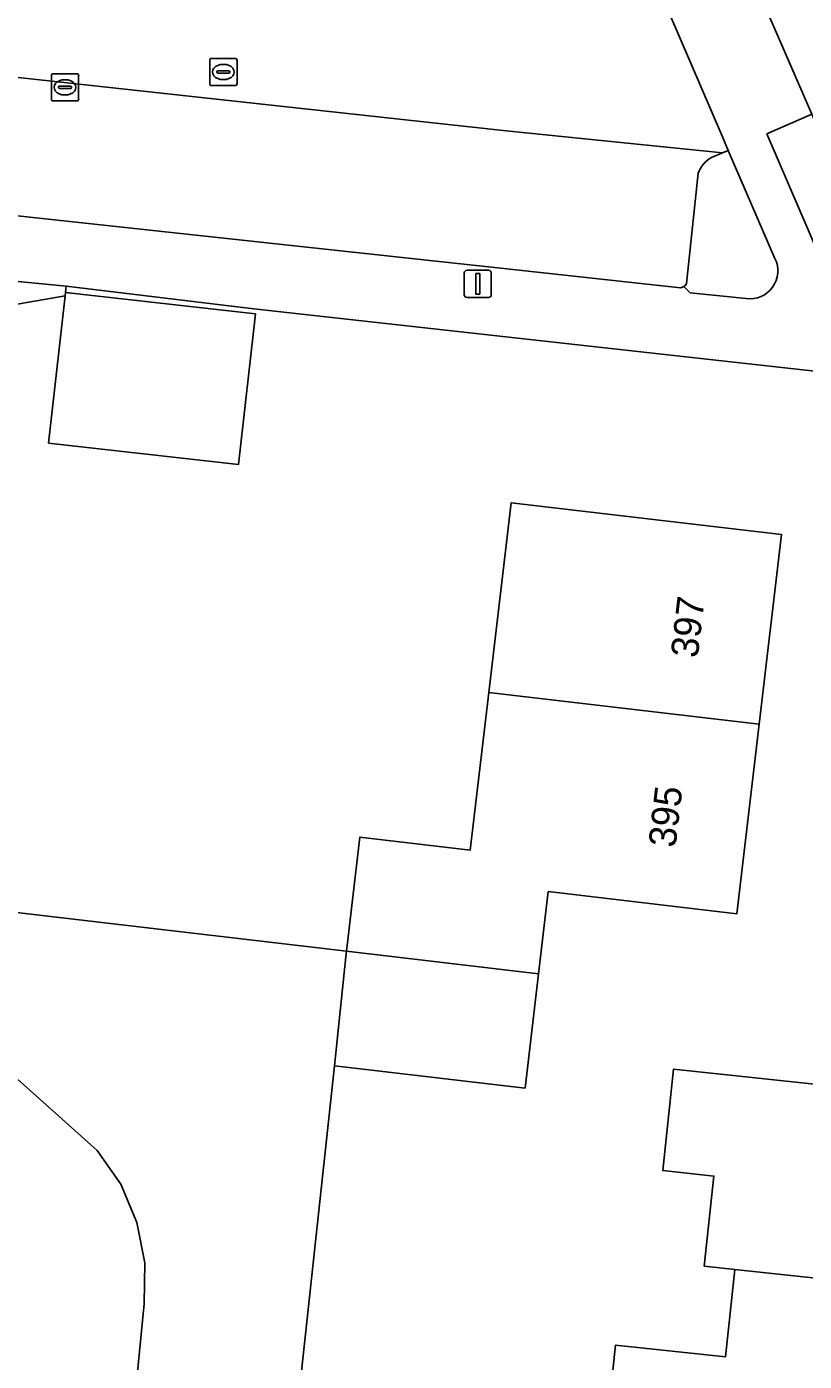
# Model space of a CAD drawing. Extents: x 162026 to 163502, y 387295 to 388169.
# Drawn here: x 162173.27 to 162201.76, y 387864.8 to 387913.7 of the extents above; entities that cross this region are included whole.
import ezdxf

# ---------------------------------------------------------------- set-up
doc = ezdxf.new("R2010")
doc.units = 0
for name, color, linetype in [('IMGEO_Erf', 7, 'Continuous'), ('IMGEO_Groenvoorziening', 7, 'Continuous'), ('IMGEO_Hek', 7, 'Continuous'), ('IMGEO_Kolk', 7, 'Continuous'), ('IMGEO_Lichtmast', 7, 'Continuous'), ('IMGEO_Loofbos', 7, 'Continuous'), ('IMGEO_Muur', 7, 'Continuous'), ('IMGEO_Pand', 7, 'Continuous'), ('IMGEO_Pand_nummerreeks', 7, 'Continuous'), ('IMGEO_Parkeervlak_open', 7, 'Continuous'), ('IMGEO_Rijbaan_lokaal_open', 7, 'Continuous'), ('IMGEO_Rioolput', 7, 'Continuous'), ('IMGEO_Voetpad_open', 7, 'Continuous')]:
    doc.layers.add(name, color=color, linetype=linetype)

msp = doc.modelspace()

# ---------------------------------------------------------------- linework, layer by layer
at = {"layer": 'IMGEO_Erf'}
for points in [[(162202.371, 387901.061), (162191.595, 387902.255), (162181.596, 387903.362), (162174.719, 387904.201), (162174.697, 387903.966), (162181.653, 387903.177), (162181.026, 387897.657), (162174.071, 387898.446), (162174.684, 387903.845), (162171.728, 387903.331)], [(162171.85, 387881.372), (162184.987, 387879.827), (162185.479, 387884.009), (162189.523, 387883.534), (162190.202, 387889.31), (162191.018, 387896.259), (162200.93, 387895.094), (162200.114, 387888.148), (162199.298, 387881.2), (162192.383, 387882.012), (162192.029, 387878.999), (162191.536, 387874.81), (162184.551, 387875.63), (162182.846, 387859.915)]]:
    msp.add_lwpolyline(points, dxfattribs=at)
msp.add_lwpolyline([(162194.577, 387862.866), (162194.848, 387865.392), (162198.873, 387864.96), (162199.216, 387868.166), (162198.101, 387868.286), (162198.455, 387871.588), (162196.578, 387871.789), (162196.977, 387875.508), (162199.969, 387875.187), (162209.893, 387874.123), (162209.141, 387867.102), (162208.388, 387860.08), (162201.339, 387860.836), (162201.035, 387857.999), (162200.573, 387853.691), (162193.673, 387854.43), (162194.115, 387858.555), (162194.134, 387858.736)], close=True, dxfattribs=at)
at = {"layer": 'IMGEO_Groenvoorziening'}
msp.add_lwpolyline([(162202.039, 387910.495), (162200.396, 387909.773), (162204.739, 387899.677), (162206.391, 387900.374)], close=True, dxfattribs=at)
for points in [[(162198.98, 387909.164), (162198.769, 387909.076), (162198.36, 387908.911)], [(162200.687, 387905.213), (162198.98, 387909.164)], [(162197.877, 387908.337), (162197.451, 387904.299)], [(162197.356, 387904.186), (162197.581, 387903.95), (162199.637, 387903.743)], [(162127.562, 387877.764), (162125.733, 387861.584), (162125.681, 387861.129), (162155.543, 387857.784), (162153.864, 387843.037), (162175.011, 387840.691), (162177.571, 387866.907), (162177.598, 387868.402), (162177.312, 387869.89), (162176.723, 387871.285), (162175.856, 387872.528), (162167.785, 387879.745), (162165.386, 387881.891)]]:
    msp.add_lwpolyline(points, dxfattribs=at)
for centre, radius, start, end in [((162198.882, 387907.981), 1.067, 119.3314, 160.5099), ((162199.772, 387904.757), 1.023, 262.4419, 26.4827), ((162197.197, 387904.416), 0.279, 304.632, 335.26)]:
    msp.add_arc(centre, radius, start, end, dxfattribs=at)
at = {"layer": 'IMGEO_Hek'}
msp.add_lwpolyline([(162174.684, 387903.845), (162171.728, 387903.331), (162170.556, 387890.887), (162172.727, 387890.683), (162171.85, 387881.372), (162184.987, 387879.827)], dxfattribs=at)
at = {"layer": 'IMGEO_Kolk'}
for p, q in [((162174.174, 387911.056), (162174.174, 387911.908)), ((162174.249, 387911.982), (162175.101, 387911.982)), ((162174.476, 387911.525), (162174.874, 387911.525)), ((162174.662, 387911.762), (162174.687, 387911.762)), ((162175.175, 387911.908), (162175.175, 387911.056)), ((162174.433, 387911.476), (162174.433, 387911.488)), ((162174.871, 387911.439), (162174.473, 387911.439)), ((162174.685, 387911.202), (162174.66, 387911.202)), ((162174.917, 387911.488), (162174.917, 387911.476)), ((162175.101, 387910.982), (162174.249, 387910.982))]:
    msp.add_line(p, q, dxfattribs=at)
for points in [[(162174.174, 387911.056), (162174.174, 387911.908)], [(162174.249, 387911.982), (162175.101, 387911.982)], [(162175.175, 387911.908), (162175.175, 387911.056)], [(162175.101, 387910.982), (162174.249, 387910.982)]]:
    msp.add_lwpolyline(points, dxfattribs=at)
for centre, radius, start, end in [((162174.251, 387911.906), 0.0765, 91.552, 178.448), ((162174.251, 387911.906), 0.0765, 91.552, 178.448), ((162174.473, 387911.485), 0.0403, 85.8775, 175.7526), ((162174.878, 387911.487), 0.0386, 1.7309, 96.639), ((162175.099, 387911.906), 0.0765, 1.552, 88.448), ((162175.099, 387911.906), 0.0765, 1.552, 88.448), ((162174.251, 387911.058), 0.0765, 181.552, 268.448), ((162174.251, 387911.058), 0.0765, 181.552, 268.448), ((162174.47, 387911.475), 0.0366, 178.938, 274.7102), ((162174.874, 387911.482), 0.043, 264.8664, 352.4533), ((162175.099, 387911.058), 0.0765, 271.552, 358.448), ((162175.099, 387911.058), 0.0765, 271.552, 358.448)]:
    msp.add_arc(centre, radius, start, end, dxfattribs=at)
for centre, major_axis, ratio, start_param, end_param in [((162174.661, 387911.482), (-0.387, 0.002), 0.722429, 4.712389, 7.853982), ((162174.686, 387911.482), (-0.39, 0.002), 0.717154, 1.570796, 4.712389)]:
    msp.add_ellipse(centre, major_axis=major_axis, ratio=ratio, start_param=start_param, end_param=end_param, dxfattribs=at)
at = {"layer": 'IMGEO_Lichtmast'}
for p, q in [((162189.305, 387903.88), (162189.305, 387904.68)), ((162189.305, 387904.68), (162189.305, 387903.88)), ((162189.405, 387904.78), (162190.195, 387904.78)), ((162190.195, 387904.78), (162189.405, 387904.78)), ((162190.295, 387904.68), (162190.295, 387903.88)), ((162190.295, 387903.88), (162190.295, 387904.68)), ((162190.195, 387903.78), (162189.405, 387903.78)), ((162189.405, 387903.78), (162190.195, 387903.78))]:
    msp.add_line(p, q, dxfattribs=at)
msp.add_lwpolyline([(162189.725, 387904.655), (162189.875, 387904.655), (162189.875, 387903.905), (162189.725, 387903.905), (162189.725, 387904.655)], dxfattribs=at)
for centre, start, end in [((162189.405, 387904.68), 90, 180), ((162189.405, 387904.68), 90, 180), ((162190.195, 387904.68), 0, 90), ((162190.195, 387904.68), 360, 90), ((162189.405, 387903.88), 180, 270), ((162189.405, 387903.88), 180, 270), ((162190.195, 387903.88), 270, 0), ((162190.195, 387903.88), 270, 0)]:
    msp.add_arc(centre, 0.1, start, end, dxfattribs=at)
at = {"layer": 'IMGEO_Loofbos'}
for points in [[(162171.728, 387903.331), (162174.684, 387903.845), (162174.697, 387903.966), (162174.719, 387904.201), (162168.92, 387904.753), (162167.989, 387896.753), (162167.208, 387890.038), (162167.361, 387889.244), (162167.396, 387888.379), (162167.383, 387887.944), (162167.272, 387886.865), (162167.048, 387885.798), (162166.714, 387884.761), (162166.269, 387883.755), (162165.19, 387882.066), (162165.386, 387881.891), (162167.785, 387879.745), (162175.856, 387872.528), (162176.723, 387871.285), (162177.312, 387869.89), (162177.598, 387868.402), (162177.571, 387866.907), (162175.011, 387840.691), (162179.708, 387840.17)], [(162201.008, 387822.336), (162202.235, 387819.498), (162214.54, 387824.935), (162208.73, 387837.034), (162203.311, 387837.645), (162191.913, 387839.079), (162190.097, 387839.307), (162191.3, 387848.871), (162188.873, 387849.177), (162190.113, 387859.038), (162182.846, 387859.915), (162184.551, 387875.63), (162184.963, 387879.62), (162184.987, 387879.827), (162171.85, 387881.372), (162172.727, 387890.683), (162170.556, 387890.887), (162171.728, 387903.331)]]:
    msp.add_lwpolyline(points, dxfattribs=at)
at = {"layer": 'IMGEO_Muur'}
msp.add_lwpolyline([(162181.596, 387903.362), (162191.595, 387902.255)], dxfattribs=at)
at = {"layer": 'IMGEO_Pand'}
for points in [[(162174.071, 387898.446), (162181.026, 387897.657), (162181.653, 387903.177), (162174.697, 387903.966), (162174.684, 387903.845)], [(162200.114, 387888.148), (162200.93, 387895.094), (162191.018, 387896.259), (162190.202, 387889.31)], [(162192.029, 387878.999), (162192.383, 387882.012), (162199.298, 387881.2), (162200.114, 387888.148), (162190.202, 387889.31), (162189.523, 387883.534), (162185.479, 387884.009), (162184.987, 387879.827)], [(162192.029, 387878.999), (162184.987, 387879.827), (162184.963, 387879.62), (162184.551, 387875.63), (162191.536, 387874.81)], [(162209.893, 387874.123), (162199.969, 387875.187), (162196.977, 387875.508), (162196.578, 387871.789), (162198.455, 387871.588), (162198.101, 387868.286), (162199.216, 387868.166), (162209.141, 387867.102)], [(162209.141, 387867.102), (162199.216, 387868.166), (162198.873, 387864.96), (162194.848, 387865.392), (162194.577, 387862.866), (162194.134, 387858.736), (162201.035, 387857.999), (162201.339, 387860.836), (162208.388, 387860.08)]]:
    msp.add_lwpolyline(points, close=True, dxfattribs=at)
at = {"layer": 'IMGEO_Parkeervlak_open'}
for points in [[(162190.839, 387909.893), (162164.457, 387912.774)], [(162198.36, 387908.911), (162198.769, 387909.076), (162190.839, 387909.893)], [(162197.451, 387904.299), (162197.877, 387908.337)], [(162165.031, 387907.626), (162190.861, 387904.827), (162197.233, 387904.14)]]:
    msp.add_lwpolyline(points, dxfattribs=at)
for centre, radius, start, end in [((162198.882, 387907.981), 1.067, 119.3314, 160.5099), ((162197.197, 387904.416), 0.279, 304.632, 335.26), ((162197.194, 387904.431), 0.294, 277.589, 303.4209)]:
    msp.add_arc(centre, radius, start, end, dxfattribs=at)
at = {"layer": 'IMGEO_Rijbaan_lokaal_open'}
for points in [[(162187.249, 387932.227), (162171.788, 387933.89), (162171.7, 387933.9), (162164.867, 387934.596), (162162.443, 387912.958), (162164.457, 387912.774), (162190.839, 387909.893), (162198.769, 387909.076), (162198.98, 387909.164), (162198.763, 387909.668), (162196.417, 387915.126), (162193.251, 387915.414), (162171.27, 387917.741), (162170.496, 387917.812)], [(162193.279, 387930.725), (162197.786, 387920.309), (162199.391, 387916.6), (162202.039, 387910.495), (162206.391, 387900.374), (162208.436, 387895.684), (162211.1, 387889.572), (162214.74, 387891.15), (162214.557, 387891.577), (162214.133, 387892.535), (162201.966, 387919.996), (162197.516, 387930.164)]]:
    msp.add_lwpolyline(points, dxfattribs=at)
at = {"layer": 'IMGEO_Rioolput'}
for p, q in [((162180.052, 387912.544), (162180.904, 387912.544)), ((162179.977, 387911.618), (162179.977, 387912.47)), ((162180.236, 387912.038), (162180.236, 387912.05)), ((162180.279, 387912.087), (162180.677, 387912.087)), ((162180.465, 387912.324), (162180.49, 387912.324)), ((162180.72, 387912.05), (162180.72, 387912.038)), ((162180.978, 387912.47), (162180.978, 387911.618)), ((162180.904, 387911.544), (162180.052, 387911.544)), ((162180.674, 387912.001), (162180.276, 387912.001)), ((162180.488, 387911.764), (162180.463, 387911.764))]:
    msp.add_line(p, q, dxfattribs=at)
for points in [[(162180.052, 387912.544), (162180.904, 387912.544)], [(162179.977, 387911.618), (162179.977, 387912.47)], [(162180.978, 387912.47), (162180.978, 387911.618)], [(162180.904, 387911.544), (162180.052, 387911.544)]]:
    msp.add_lwpolyline(points, dxfattribs=at)
for centre, radius, start, end in [((162180.054, 387912.468), 0.0765, 91.552, 178.448), ((162180.054, 387912.468), 0.0765, 91.552, 178.448), ((162180.902, 387912.468), 0.0765, 1.552, 88.448), ((162180.902, 387912.468), 0.0765, 1.552, 88.448), ((162180.276, 387912.047), 0.0403, 85.8775, 175.7526), ((162180.273, 387912.037), 0.0366, 178.938, 274.7102), ((162180.677, 387912.044), 0.043, 264.8664, 352.4533), ((162180.681, 387912.049), 0.0386, 1.7309, 96.639), ((162180.054, 387911.62), 0.0765, 181.552, 268.448), ((162180.054, 387911.62), 0.0765, 181.552, 268.448), ((162180.902, 387911.62), 0.0765, 271.552, 358.448), ((162180.902, 387911.62), 0.0765, 271.552, 358.448)]:
    msp.add_arc(centre, radius, start, end, dxfattribs=at)
for centre, major_axis, ratio, start_param, end_param in [((162180.464, 387912.044), (-0.387, 0.002), 0.722429, 4.712389, 7.853982), ((162180.489, 387912.044), (-0.39, 0.002), 0.717154, 1.570796, 4.712389)]:
    msp.add_ellipse(centre, major_axis=major_axis, ratio=ratio, start_param=start_param, end_param=end_param, dxfattribs=at)
at = {"layer": 'IMGEO_Voetpad_open'}
for points in [[(162200.396, 387909.773), (162202.039, 387910.495), (162199.391, 387916.6), (162197.747, 387915.845), (162196.105, 387919.57), (162197.786, 387920.309), (162193.279, 387930.725)], [(162190.783, 387927.97), (162191.766, 387925.714), (162196.417, 387915.126), (162198.763, 387909.668), (162198.98, 387909.164), (162200.687, 387905.213)], [(162164.457, 387912.774), (162162.443, 387912.958), (162161.838, 387907.556), (162160.086, 387907.751), (162159.835, 387905.769), (162161.942, 387905.547), (162161.931, 387905.419), (162165.789, 387905.052), (162166.289, 387905.004), (162168.455, 387904.798), (162168.92, 387904.753), (162174.719, 387904.201), (162181.596, 387903.362), (162191.595, 387902.255), (162202.371, 387901.061), (162213.439, 387875.511), (162230.561, 387835.984)], [(162234.306, 387835.772), (162233.979, 387836.551), (162233.232, 387838.283), (162231.571, 387837.579), (162230.983, 387838.938), (162225.341, 387851.959), (162227.027, 387852.664), (162224.144, 387859.344), (162222.47, 387858.614), (162216.236, 387872.997), (162217.932, 387873.737), (162215.031, 387880.388), (162213.36, 387879.645), (162206.787, 387894.965), (162208.436, 387895.684), (162206.391, 387900.374), (162204.739, 387899.677), (162200.396, 387909.773)], [(162197.233, 387904.14), (162190.861, 387904.827), (162165.031, 387907.626)], [(162199.637, 387903.743), (162197.581, 387903.95), (162197.356, 387904.186)]]:
    msp.add_lwpolyline(points, dxfattribs=at)
for centre, radius, start, end in [((162199.772, 387904.757), 1.023, 262.4419, 26.4827), ((162197.194, 387904.431), 0.294, 277.589, 303.4209)]:
    msp.add_arc(centre, radius, start, end, dxfattribs=at)

# ---------------------------------------------------------------- texts
at = {"layer": 'IMGEO_Pand_nummerreeks'}
for s, p in [('397', (162197.859, 387890.546)), ('395', (162197.043, 387883.599))]:
    msp.add_text(s, height=1, rotation=83.3007, dxfattribs=at).set_placement(p)

doc.saveas('drawing.dxf')
